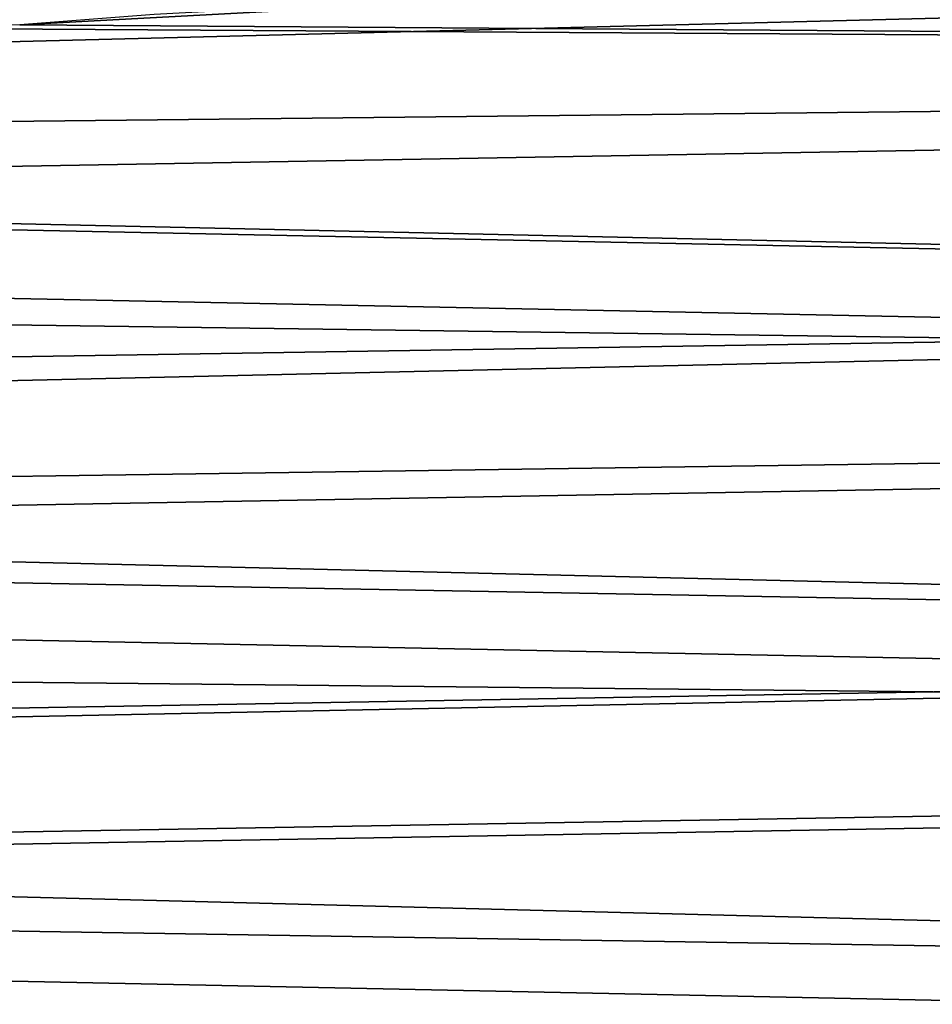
# Model space of a CAD drawing. Header units: millimetres. Extents: x -161 to 161, y -94 to 1149.
# Tile 629 of 656: x 149 to 151, y -65 to -63. Entities that reach past the tile are written whole.
import ezdxf

# ---------------------------------------------------------------- set-up
doc = ezdxf.new("R2010")
doc.units = ezdxf.units.MM
doc.header["$LTSCALE"] = 81.481481
doc.layers.add('381', color=7, linetype='CONTINUOUS')
doc.layers.add('383', color=7, linetype='CONTINUOUS')

msp = doc.modelspace()

# ---------------------------------------------------------------- linework, layer by layer
at = {"layer": '381', "color": 7, "linetype": 'CONTINUOUS', "true_color": 0xaaaaaa}
for points in [[(149.3623, -62.9008, 21.547), (149.0824, -62.9218, 21.5418), (160.3087, -62.3186, 21.683), (149.3623, -62.9008, 21.547)], [(160.3087, -62.3186, 21.683), (149.0824, -62.9218, 21.5418), (160.3087, -63.002, 21.5217), (160.3087, -62.3186, 21.683)], [(160.3087, -63.0188, -21.6174), (141.9013, -62.6307, -21.7123), (160.3087, -62.3328, -21.7799), (160.3087, -63.0188, -21.6174)], [(141.8174, -63.3437, -21.5323), (141.9013, -62.6307, -21.7123), (160.3087, -63.0188, -21.6174), (141.8174, -63.3437, -21.5323)], [(149.0824, -62.9218, 21.5418), (148.8, -62.9291, 21.54), (160.3087, -63.002, 21.5217), (149.0824, -62.9218, 21.5418)], [(148.8, -62.9291, 21.54), (131.8, -63.3091, 21.4418), (160.3087, -63.002, 21.5217), (148.8, -62.9291, 21.54)], [(160.3087, -63.002, 21.5217), (131.8, -63.3091, 21.4418), (160.3087, -63.7005, 21.333), (160.3087, -63.002, 21.5217)], [(160.3087, -63.7199, -21.4274), (141.8174, -63.3437, -21.5323), (160.3087, -63.0188, -21.6174), (160.3087, -63.7199, -21.4274)], [(131.8, -63.3091, 21.4418), (131.8, -64.1087, 21.2114), (160.3087, -63.7005, 21.333), (131.8, -63.3091, 21.4418)], [(141.7223, -64.0531, -21.3283), (141.8174, -63.3437, -21.5323), (160.3087, -63.7199, -21.4274), (141.7223, -64.0531, -21.3283)], [(160.3087, -63.7005, 21.333), (131.8, -64.1087, 21.2114), (160.3087, -64.4072, 21.117), (160.3087, -63.7005, 21.333)], [(160.3087, -64.4291, -21.2099), (141.7223, -64.0531, -21.3283), (160.3087, -63.7199, -21.4274), (160.3087, -64.4291, -21.2099)], [(141.616, -64.7576, -21.1004), (141.7223, -64.0531, -21.3283), (160.3087, -64.4291, -21.2099), (141.616, -64.7576, -21.1004)], [(131.8, -64.1087, 21.2114), (131.8, -64.8991, 20.9513), (160.3087, -64.4072, 21.117), (131.8, -64.1087, 21.2114)], [(160.3087, -64.4072, 21.117), (131.8, -64.8991, 20.9513), (160.3087, -65.1197, 20.8728), (160.3087, -64.4072, 21.117)], [(160.3087, -65.1438, -20.964), (141.616, -64.7576, -21.1004), (160.3087, -64.4291, -21.2099), (160.3087, -65.1438, -20.964)], [(141.4985, -65.455, -20.8485), (141.616, -64.7576, -21.1004), (160.3087, -65.1438, -20.964), (141.4985, -65.455, -20.8485)], [(131.8, -64.8991, 20.9513), (131.8, -65.6793, 20.6618), (160.3087, -65.1197, 20.8728), (131.8, -64.8991, 20.9513)]]:
    msp.add_3dface(points, dxfattribs=at)
at = {"layer": '383', "color": 7, "linetype": 'CONTINUOUS', "true_color": 0xaaaaaa}
for points in [[(135.3, -62.2925, 20.4075), (156.3174, -62.7723, 19.5316), (135.3, -63.0656, 20.2127), (135.3, -62.2925, 20.4075)], [(141.2209, -62.4687, -20.2532), (141.138, -63.1584, -20.0755), (156.3174, -62.7723, -19.6316), (141.2209, -62.4687, -20.2532)], [(156.3174, -62.7723, 19.5316), (156.3174, -63.4977, 19.3236), (135.3, -63.0656, 20.2127), (156.3174, -62.7723, 19.5316)], [(156.3174, -62.7723, -19.6316), (141.138, -63.1584, -20.0755), (156.3174, -63.4978, -19.4236), (156.3174, -62.7723, -19.6316)], [(135.3, -63.0656, 20.2127), (156.3174, -63.4977, 19.3236), (135.3, -63.8308, 19.9888), (135.3, -63.0656, 20.2127)], [(141.138, -63.1584, -20.0755), (141.0441, -63.8445, -19.874), (156.3174, -63.4978, -19.4236), (141.138, -63.1584, -20.0755)], [(156.3174, -63.4977, 19.3236), (156.3174, -64.215, 19.0887), (135.3, -63.8308, 19.9888), (156.3174, -63.4977, 19.3236)], [(156.3174, -63.4978, -19.4236), (141.0441, -63.8445, -19.874), (156.3174, -64.215, -19.1887), (156.3174, -63.4978, -19.4236)], [(135.3, -63.8308, 19.9888), (156.3174, -64.215, 19.0887), (135.3, -64.5869, 19.7359), (135.3, -63.8308, 19.9888)], [(141.0441, -63.8445, -19.874), (140.9391, -64.5257, -19.6488), (156.3174, -64.215, -19.1887), (141.0441, -63.8445, -19.874)], [(156.3174, -64.215, 19.0887), (156.3174, -64.923, 18.8273), (135.3, -64.5869, 19.7359), (156.3174, -64.215, 19.0887)], [(156.3174, -64.215, -19.1887), (140.9391, -64.5257, -19.6488), (156.3174, -64.9231, -18.9273), (156.3174, -64.215, -19.1887)], [(140.9391, -64.5257, -19.6488), (140.8231, -65.1998, -19.4), (156.3174, -64.9231, -18.9273), (140.9391, -64.5257, -19.6488)], [(135.3, -64.5869, 19.7359), (156.3174, -64.923, 18.8273), (135.3, -65.3328, 19.4546), (135.3, -64.5869, 19.7359)], [(156.3174, -64.923, 18.8273), (156.3174, -65.6209, 18.5396), (135.3, -65.3328, 19.4546), (156.3174, -64.923, 18.8273)], [(156.3174, -64.9231, -18.9273), (140.8231, -65.1998, -19.4), (156.3174, -65.6209, -18.6396), (156.3174, -64.9231, -18.9273)]]:
    msp.add_3dface(points, dxfattribs=at)

doc.saveas('drawing.dxf')
